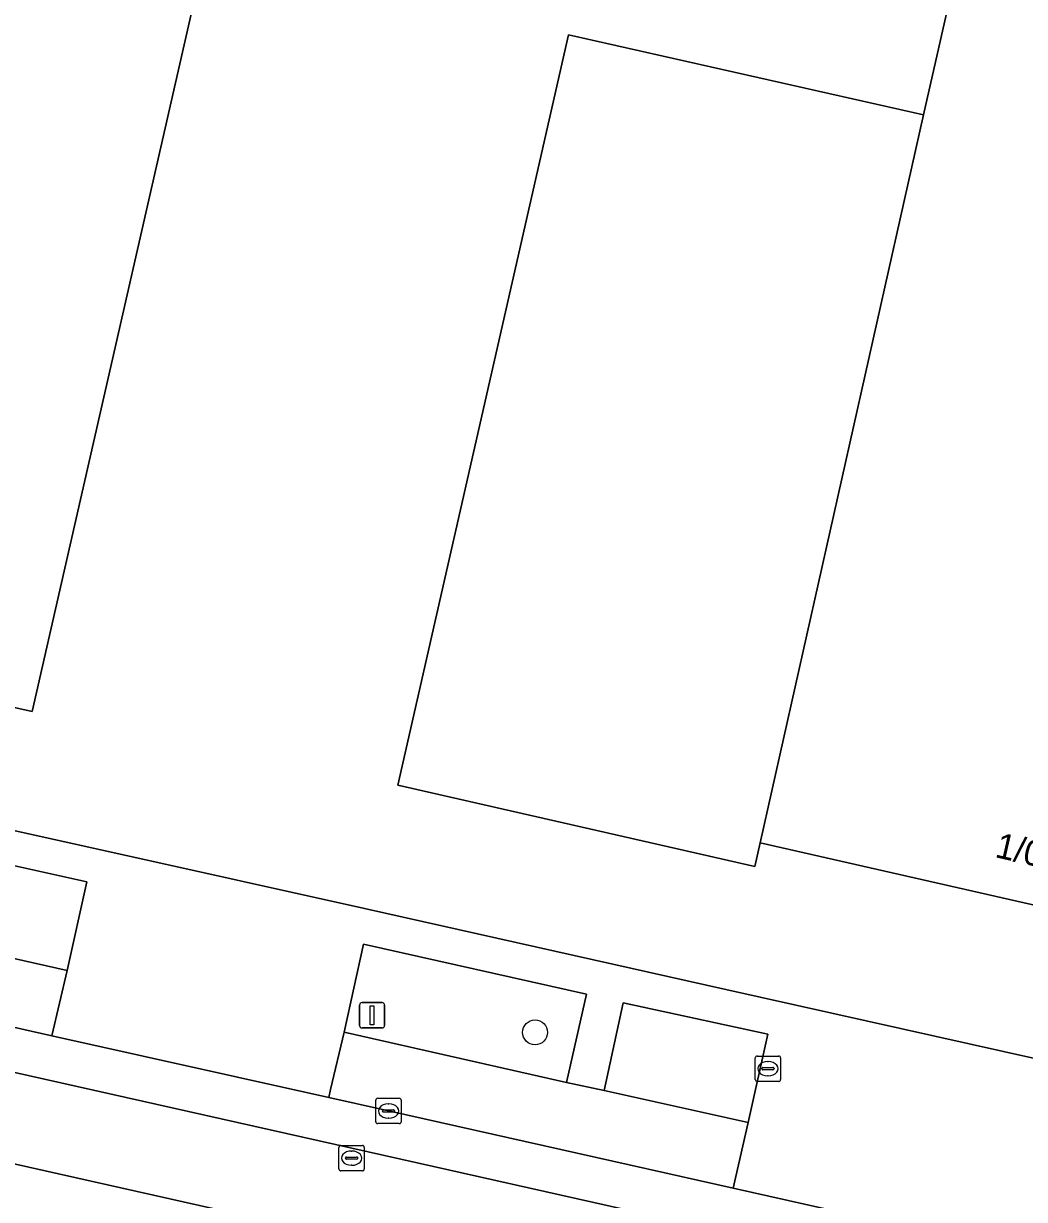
# Model space of a CAD drawing. Extents: x 161771 to 163125, y 382475 to 383179.
# Drawn here: x 162788.51 to 162827.98, y 382770.92 to 382817.29 of the extents above; entities that cross this region are included whole.
import ezdxf

# ---------------------------------------------------------------- set-up
doc = ezdxf.new("R2010")
doc.units = 0
for name, color, linetype in [('IMGEO_Boom', 7, 'Continuous'), ('IMGEO_Brandkraan', 7, 'Continuous'), ('IMGEO_Erf', 7, 'Continuous'), ('IMGEO_Groenvoorziening', 7, 'Continuous'), ('IMGEO_Kolk', 7, 'Continuous'), ('IMGEO_Lichtmast', 7, 'Continuous'), ('IMGEO_Pand', 7, 'Continuous'), ('IMGEO_Pand_nummerreeks', 7, 'Continuous'), ('IMGEO_Parkeervlak_open', 7, 'Continuous'), ('IMGEO_Rijbaan_lokaal_gesloten', 7, 'Continuous'), ('IMGEO_Rijbaan_lokaal_open', 7, 'Continuous'), ('IMGEO_Rioolput', 7, 'Continuous'), ('IMGEO_Voetpad_open', 7, 'Continuous')]:
    doc.layers.add(name, color=color, linetype=linetype)

msp = doc.modelspace()

# ---------------------------------------------------------------- linework, layer by layer
at = {"layer": 'IMGEO_Boom'}
msp.add_circle((162808.68, 382777.507), 0.489, dxfattribs=at)
at = {"layer": 'IMGEO_Brandkraan'}
for p, q in [((162817.36, 382775.65), (162817.36, 382776.502)), ((162817.435, 382776.576), (162818.287, 382776.576)), ((162817.848, 382776.356), (162817.873, 382776.356)), ((162818.361, 382776.502), (162818.361, 382775.65)), ((162817.619, 382776.07), (162817.619, 382776.082)), ((162818.057, 382776.033), (162817.659, 382776.033)), ((162817.662, 382776.119), (162818.06, 382776.119)), ((162817.871, 382775.796), (162817.846, 382775.796)), ((162818.103, 382776.082), (162818.103, 382776.07)), ((162818.287, 382775.576), (162817.435, 382775.576))]:
    msp.add_line(p, q, dxfattribs=at)
for points in [[(162817.36, 382775.65), (162817.36, 382776.502)], [(162817.435, 382776.576), (162818.287, 382776.576)], [(162818.361, 382776.502), (162818.361, 382775.65)], [(162818.287, 382775.576), (162817.435, 382775.576)]]:
    msp.add_lwpolyline(points, dxfattribs=at)
for centre, radius, start, end in [((162817.437, 382776.5), 0.0765, 91.552, 178.448), ((162817.437, 382776.5), 0.0765, 91.552, 178.448), ((162818.285, 382776.5), 0.0765, 1.552, 88.448), ((162818.285, 382776.5), 0.0765, 1.552, 88.448), ((162817.659, 382776.079), 0.0403, 85.8775, 175.7526), ((162817.656, 382776.069), 0.0366, 178.938, 274.7102), ((162818.06, 382776.076), 0.043, 264.8664, 352.4533), ((162818.064, 382776.081), 0.0386, 1.7309, 96.639), ((162817.437, 382775.652), 0.0765, 181.552, 268.448), ((162817.437, 382775.652), 0.0765, 181.552, 268.448), ((162818.285, 382775.652), 0.0765, 271.552, 358.448), ((162818.285, 382775.652), 0.0765, 271.552, 358.448)]:
    msp.add_arc(centre, radius, start, end, dxfattribs=at)
for centre, major_axis, ratio, start_param, end_param in [((162817.847, 382776.076), (-0.387, 0.002), 0.722429, 4.712389, 7.853982), ((162817.872, 382776.076), (-0.39, 0.002), 0.717154, 1.570796, 4.712389)]:
    msp.add_ellipse(centre, major_axis=major_axis, ratio=ratio, start_param=start_param, end_param=end_param, dxfattribs=at)
at = {"layer": 'IMGEO_Erf'}
for points in [[(162852.95, 382776.933), (162817.558, 382784.983), (162817.346, 382784.05), (162803.272, 382787.251), (162810.004, 382816.847), (162823.998, 382813.683), (162827.541, 382829.33), (162816.468, 382868.551)], [(162640.833, 382818.172), (162647.054, 382816.755), (162659.934, 382813.924), (162660.607, 382814.009), (162666.477, 382812.67), (162683.095, 382808.88), (162684.715, 382808.504), (162691.456, 382806.938), (162721.08, 382800.358), (162727.832, 382798.858), (162732.951, 382797.721), (162738.248, 382796.544), (162756.754, 382792.433), (162792.029, 382784.598), (162801.958, 382782.393), (162816.205, 382779.202), (162831.331, 382775.821)]]:
    msp.add_lwpolyline(points, dxfattribs=at)
msp.add_lwpolyline([(162796.753, 382824.825), (162788.858, 382790.16), (162694.589, 382811.104), (162702.415, 382845.782)], close=True, dxfattribs=at)
at = {"layer": 'IMGEO_Groenvoorziening'}
for points in [[(162791.003, 382783.442), (162783.185, 382785.183), (162782.407, 382781.703), (162790.238, 382779.952)], [(162810.714, 382779.014), (162801.909, 382780.988), (162801.148, 382777.51), (162809.913, 382775.531)], [(162817.858, 382777.443), (162812.154, 382778.678), (162811.403, 382775.21), (162817.08, 382773.948)]]:
    msp.add_lwpolyline(points, close=True, dxfattribs=at)
at = {"layer": 'IMGEO_Kolk'}
for p, q in [((162802.401, 382773.984), (162802.401, 382774.836)), ((162802.476, 382774.91), (162803.328, 382774.91)), ((162803.402, 382774.836), (162803.402, 382773.984)), ((162802.66, 382774.404), (162802.66, 382774.416)), ((162803.098, 382774.367), (162802.7, 382774.367)), ((162802.703, 382774.453), (162803.101, 382774.453)), ((162802.889, 382774.69), (162802.914, 382774.69)), ((162803.144, 382774.416), (162803.144, 382774.404)), ((162803.328, 382773.91), (162802.476, 382773.91)), ((162802.912, 382774.13), (162802.887, 382774.13))]:
    msp.add_line(p, q, dxfattribs=at)
for points in [[(162802.401, 382773.984), (162802.401, 382774.836)], [(162802.476, 382774.91), (162803.328, 382774.91)], [(162803.402, 382774.836), (162803.402, 382773.984)], [(162803.328, 382773.91), (162802.476, 382773.91)]]:
    msp.add_lwpolyline(points, dxfattribs=at)
for centre, radius, start, end in [((162802.478, 382774.834), 0.0765, 91.552, 178.448), ((162802.478, 382774.834), 0.0765, 91.552, 178.448), ((162803.326, 382774.834), 0.0765, 1.552, 88.448), ((162803.326, 382774.834), 0.0765, 1.552, 88.448), ((162802.7, 382774.413), 0.0403, 85.8775, 175.7526), ((162802.697, 382774.403), 0.0366, 178.938, 274.7102), ((162803.101, 382774.41), 0.043, 264.8664, 352.4533), ((162803.105, 382774.415), 0.0386, 1.7309, 96.639), ((162802.478, 382773.986), 0.0765, 181.552, 268.448), ((162802.478, 382773.986), 0.0765, 181.552, 268.448), ((162803.326, 382773.986), 0.0765, 271.552, 358.448), ((162803.326, 382773.986), 0.0765, 271.552, 358.448)]:
    msp.add_arc(centre, radius, start, end, dxfattribs=at)
for centre, major_axis, ratio, start_param, end_param in [((162802.888, 382774.41), (-0.387, 0.002), 0.722429, 4.712389, 7.853982), ((162802.913, 382774.41), (-0.39, 0.002), 0.717154, 1.570796, 4.712389)]:
    msp.add_ellipse(centre, major_axis=major_axis, ratio=ratio, start_param=start_param, end_param=end_param, dxfattribs=at)
at = {"layer": 'IMGEO_Lichtmast'}
for p, q in [((162801.757, 382777.782), (162801.757, 382778.582)), ((162801.757, 382778.582), (162801.757, 382777.782)), ((162801.857, 382778.682), (162802.647, 382778.682)), ((162802.647, 382778.682), (162801.857, 382778.682)), ((162802.747, 382778.582), (162802.747, 382777.782)), ((162802.747, 382777.782), (162802.747, 382778.582)), ((162802.647, 382777.682), (162801.857, 382777.682)), ((162801.857, 382777.682), (162802.647, 382777.682))]:
    msp.add_line(p, q, dxfattribs=at)
msp.add_lwpolyline([(162802.177, 382778.557), (162802.327, 382778.557), (162802.327, 382777.807), (162802.177, 382777.807), (162802.177, 382778.557)], dxfattribs=at)
for centre, start, end in [((162801.857, 382778.582), 90, 180), ((162801.857, 382778.582), 90, 180), ((162802.647, 382778.582), 0, 90), ((162802.647, 382778.582), 360, 90), ((162801.857, 382777.782), 180, 270), ((162801.857, 382777.782), 180, 270), ((162802.647, 382777.782), 270, 0), ((162802.647, 382777.782), 270, 0)]:
    msp.add_arc(centre, 0.1, start, end, dxfattribs=at)
at = {"layer": 'IMGEO_Pand'}
for points in [[(162871.398, 382857.899), (162867.183, 382858.857), (162870.201, 382872.129), (162877.539, 382870.46), (162881.293, 382886.967), (162873.812, 382888.668), (162875.723, 382897.073), (162876.116, 382898.801), (162876.336, 382899.767), (162803.049, 382916.435), (162808.216, 382897.916), (162816.468, 382868.551), (162827.541, 382829.33), (162823.998, 382813.683), (162817.558, 382784.983), (162852.95, 382776.933), (162853.189, 382777.985), (162855.632, 382788.726), (162844.984, 382791.148), (162852.348, 382823.529), (162858.933, 382822.031), (162863.193, 382840.764), (162867.289, 382839.832)], [(162788.858, 382790.16), (162796.753, 382824.825), (162702.415, 382845.782), (162694.589, 382811.104)], [(162817.558, 382784.983), (162823.998, 382813.683), (162810.004, 382816.847), (162803.272, 382787.251), (162817.346, 382784.05)]]:
    msp.add_lwpolyline(points, close=True, dxfattribs=at)
at = {"layer": 'IMGEO_Parkeervlak_open'}
for points in [[(162782.407, 382781.703), (162780.97, 382782.04), (162770.207, 382784.44), (162768.761, 382784.746), (162758.005, 382787.186), (162756.576, 382787.502), (162745.826, 382789.916), (162744.368, 382790.244), (162739.72, 382791.278), (162739.134, 382788.7), (162743.974, 382787.609), (162762.971, 382783.365), (162782.923, 382778.879), (162789.632, 382777.378), (162790.238, 382779.952)], [(162811.403, 382775.21), (162809.913, 382775.531), (162801.148, 382777.51), (162800.617, 382775.251), (162800.543, 382774.938), (162802.902, 382774.41), (162816.487, 382771.368), (162817.08, 382773.948)]]:
    msp.add_lwpolyline(points, close=True, dxfattribs=at)
at = {"layer": 'IMGEO_Rijbaan_lokaal_gesloten'}
for points in [[(162554.685, 382828.334), (162613.961, 382815.02), (162642.274, 382808.681), (162702.573, 382795.147), (162896.465, 382751.616)], [(162789.632, 382777.378), (162782.923, 382778.879), (162762.971, 382783.365), (162743.974, 382787.609), (162739.134, 382788.7), (162734.321, 382789.786), (162728.444, 382791.111), (162723.592, 382792.205), (162723.022, 382792.333), (162703.047, 382796.803), (162690.413, 382799.645), (162683.496, 382801.201), (162683.087, 382801.28), (162671.745, 382803.849), (162663.122, 382805.786), (162657.119, 382807.13), (162646.311, 382809.55), (162643.135, 382810.258), (162637.4, 382811.548), (162623.189, 382814.743), (162608.197, 382818.11)], [(163052.125, 382710.236), (163050.674, 382710.737), (163046.945, 382712.072), (163033.334, 382716.946), (163031.336, 382717.589), (162976.631, 382730.027), (162861.402, 382755.875), (162678.397, 382796.971), (162605.633, 382813.283)], [(162829.684, 382768.407), (162822.879, 382769.937), (162816.487, 382771.368), (162802.902, 382774.41), (162800.543, 382774.938), (162789.632, 382777.378)]]:
    msp.add_lwpolyline(points, dxfattribs=at)
at = {"layer": 'IMGEO_Rijbaan_lokaal_open'}
for points in [[(162642.274, 382808.681), (162613.961, 382815.02), (162554.685, 382828.334), (162522.166, 382835.638), (162521.175, 382832.265), (162544.4, 382827.043), (162605.633, 382813.283), (162678.397, 382796.971), (162861.402, 382755.875), (162976.631, 382730.027), (163031.336, 382717.589), (163033.334, 382716.946), (163046.945, 382712.072), (163047.759, 382716.988), (163048.718, 382719.942), (163035.966, 382720.816)], [(163032.655, 382721.102), (163031.99, 382721.234), (162915.446, 382747.394), (162896.465, 382751.616), (162702.573, 382795.147), (162642.274, 382808.681)]]:
    msp.add_lwpolyline(points, dxfattribs=at)
at = {"layer": 'IMGEO_Rioolput'}
for p, q in [((162800.946, 382772.123), (162800.946, 382772.975)), ((162801.021, 382773.049), (162801.873, 382773.049)), ((162801.947, 382772.975), (162801.947, 382772.123)), ((162801.205, 382772.543), (162801.205, 382772.555)), ((162801.643, 382772.506), (162801.245, 382772.506)), ((162801.248, 382772.592), (162801.646, 382772.592)), ((162801.434, 382772.829), (162801.459, 382772.829)), ((162801.689, 382772.555), (162801.689, 382772.543)), ((162801.873, 382772.049), (162801.021, 382772.049)), ((162801.457, 382772.269), (162801.432, 382772.269))]:
    msp.add_line(p, q, dxfattribs=at)
for points in [[(162800.946, 382772.123), (162800.946, 382772.975)], [(162801.021, 382773.049), (162801.873, 382773.049)], [(162801.947, 382772.975), (162801.947, 382772.123)], [(162801.873, 382772.049), (162801.021, 382772.049)]]:
    msp.add_lwpolyline(points, dxfattribs=at)
for centre, radius, start, end in [((162801.023, 382772.973), 0.0765, 91.552, 178.448), ((162801.023, 382772.973), 0.0765, 91.552, 178.448), ((162801.871, 382772.973), 0.0765, 1.552, 88.448), ((162801.871, 382772.973), 0.0765, 1.552, 88.448), ((162801.245, 382772.552), 0.0403, 85.8775, 175.7526), ((162801.242, 382772.542), 0.0366, 178.938, 274.7102), ((162801.646, 382772.549), 0.043, 264.8664, 352.4533), ((162801.65, 382772.554), 0.0386, 1.7309, 96.639), ((162801.023, 382772.125), 0.0765, 181.552, 268.448), ((162801.023, 382772.125), 0.0765, 181.552, 268.448), ((162801.871, 382772.125), 0.0765, 271.552, 358.448), ((162801.871, 382772.125), 0.0765, 271.552, 358.448)]:
    msp.add_arc(centre, radius, start, end, dxfattribs=at)
for centre, major_axis, ratio, start_param, end_param in [((162801.433, 382772.549), (-0.387, 0.002), 0.722429, 4.712389, 7.853982), ((162801.458, 382772.549), (-0.39, 0.002), 0.717154, 1.570796, 4.712389)]:
    msp.add_ellipse(centre, major_axis=major_axis, ratio=ratio, start_param=start_param, end_param=end_param, dxfattribs=at)
at = {"layer": 'IMGEO_Voetpad_open'}
for points in [[(162831.331, 382775.821), (162816.205, 382779.202), (162801.958, 382782.393), (162792.029, 382784.598), (162756.754, 382792.433), (162738.248, 382796.544), (162732.951, 382797.721), (162727.832, 382798.858), (162721.08, 382800.358), (162691.456, 382806.938), (162684.715, 382808.504), (162683.095, 382808.88), (162666.477, 382812.67), (162660.607, 382814.009), (162659.934, 382813.924), (162647.054, 382816.755), (162640.833, 382818.172)], [(162783.185, 382785.183), (162791.003, 382783.442), (162790.238, 382779.952), (162789.632, 382777.378), (162800.543, 382774.938), (162800.617, 382775.251), (162801.148, 382777.51), (162801.909, 382780.988), (162810.714, 382779.014), (162809.913, 382775.531), (162811.403, 382775.21), (162812.154, 382778.678), (162817.858, 382777.443), (162817.08, 382773.948), (162816.487, 382771.368), (162822.879, 382769.937), (162829.684, 382768.407)]]:
    msp.add_lwpolyline(points, dxfattribs=at)

# ---------------------------------------------------------------- texts
at = {"layer": 'IMGEO_Pand_nummerreeks'}
msp.add_text('1/01-1/05', height=1, rotation=347.1887, dxfattribs=at).set_placement((162826.776, 382784.424))

doc.saveas('drawing.dxf')
